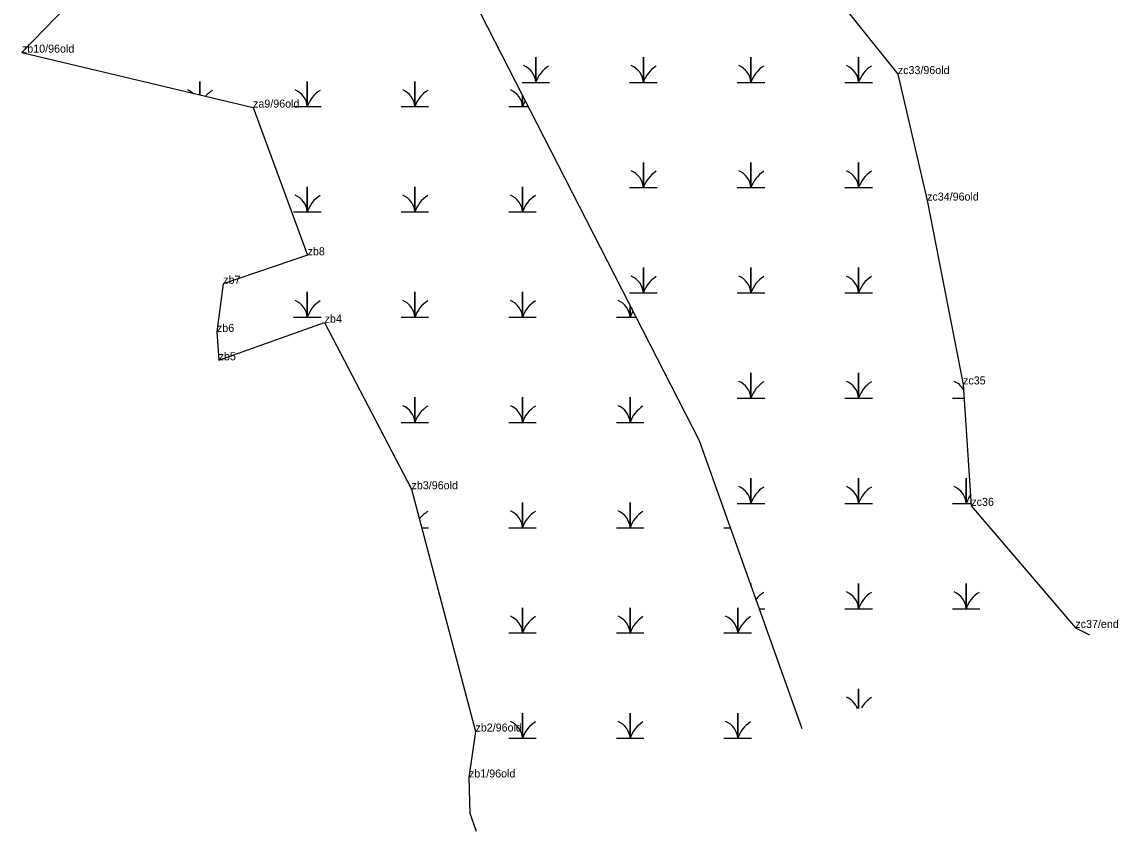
# Model space of a CAD drawing. Extents: x 2072529 to 2268796, y 436423 to 470397.
# Drawn here: x 2252087 to 2252772, y 437840 to 438346 of the extents above; entities that cross this region are included whole.
import ezdxf

# ---------------------------------------------------------------- set-up
doc = ezdxf.new("R2010")
doc.units = 0
for name, color, linetype in [('Exist Environmental Wetland Boundary', 7, 'Continuous'), ('Exist Environmental Wetland Boundary Cogo Comment', 7, 'Continuous'), ('Exist Environmental Wetland Boundary Cogo Point CELL', 7, 'Continuous'), ('Exist Hydro Jurisdictional Stream or Body of Water NEU Mitigable', 7, 'Continuous'), ('Exist Hydro Swamp or Marsh', 7, 'Continuous')]:
    doc.layers.add(name, color=color, linetype=linetype)

msp = doc.modelspace()

# ---------------------------------------------------------------- linework, layer by layer
at = {"layer": 'Exist Environmental Wetland Boundary'}
for points in [[(2252602.41, 438934.42), (2252617.06, 438839.42), (2252682.76, 438724.15), (2252702.34, 438698.78), (2252666.6, 438658.16), (2252617.07, 438534.58), (2252572.12, 438523.42), (2252588.63, 438438.61), (2252585.9, 438374.2), (2252634.63, 438313.22), (2252652.92, 438234.16), (2252675.4, 438119.23), (2252680.55, 438043.34), (2252745.58, 437967.01), (2252754.42, 437962.79)], [(2252129.61, 438370.68), (2252087.24, 438326.64), (2252231.67, 438292.27), (2252265.76, 438199.96), (2252213.02, 438182.13), (2252209.12, 438152.05), (2252210.2, 438134.32), (2252276.43, 438157.85), (2252330.72, 438053.7), (2252370.68, 437902.26), (2252366.64, 437873.55), (2252367.26, 437851.27), (2252371.21, 437840.04)]]:
    msp.add_lwpolyline(points, dxfattribs=at)
at = {"layer": 'Exist Environmental Wetland Boundary Cogo Point CELL'}
for p, q in [((2252087.24, 438326.64), (2252087.24, 438326.64)), ((2252634.63, 438313.22), (2252634.63, 438313.22)), ((2252231.67, 438292.27), (2252231.67, 438292.27)), ((2252652.92, 438234.16), (2252652.92, 438234.16)), ((2252265.76, 438199.96), (2252265.76, 438199.96)), ((2252213.02, 438182.13), (2252213.02, 438182.13)), ((2252276.43, 438157.85), (2252276.43, 438157.85)), ((2252209.12, 438152.05), (2252209.12, 438152.05)), ((2252210.2, 438134.32), (2252210.2, 438134.32)), ((2252675.4, 438119.23), (2252675.4, 438119.23)), ((2252330.72, 438053.7), (2252330.72, 438053.7)), ((2252680.55, 438043.34), (2252680.55, 438043.34)), ((2252745.58, 437967.01), (2252745.58, 437967.01)), ((2252370.68, 437902.26), (2252370.68, 437902.26)), ((2252366.64, 437873.55), (2252366.64, 437873.55))]:
    msp.add_line(p, q, dxfattribs=at)
at = {"layer": 'Exist Hydro Jurisdictional Stream or Body of Water NEU Mitigable'}
for p, q in [((2252369.23, 438360.31), (2252510.45, 438084.11)), ((2252510.45, 438084.11), (2252574.64, 437904.25))]:
    msp.add_line(p, q, dxfattribs=at)
at = {"layer": 'Exist Hydro Swamp or Marsh'}
for points in [[(2252399.77, 438308.05), (2252408.37, 438308.05), (2252408.37, 438323.83), (2252408.37, 438308.05), (2252416.97, 438308.05)], [(2252467.02, 438308.05), (2252475.62, 438308.05), (2252475.62, 438323.83), (2252475.62, 438308.05), (2252484.22, 438308.05)], [(2252534.27, 438308.05), (2252542.87, 438308.05), (2252542.87, 438323.83), (2252542.87, 438308.05), (2252551.47, 438308.05)], [(2252601.52, 438308.05), (2252610.12, 438308.05), (2252610.12, 438323.83), (2252610.12, 438308.05), (2252618.72, 438308.05)], [(2252198.33, 438300.2), (2252198.33, 438308.64), (2252198.33, 438300.2)], [(2252256.98, 438292.86), (2252265.58, 438292.86), (2252265.58, 438308.64), (2252265.58, 438292.86), (2252274.18, 438292.86)], [(2252324.23, 438292.86), (2252332.83, 438292.86), (2252332.83, 438308.64), (2252332.83, 438292.86), (2252341.43, 438292.86)], [(2252391.48, 438292.86), (2252400.08, 438292.86), (2252400.08, 438299.97)], [(2252400.08, 438299.97), (2252400.08, 438292.86), (2252403.72, 438292.86)], [(2252467.02, 438242.25), (2252475.62, 438242.25), (2252475.62, 438258.03), (2252475.62, 438242.25), (2252484.22, 438242.25)], [(2252534.27, 438242.25), (2252542.87, 438242.25), (2252542.87, 438258.03), (2252542.87, 438242.25), (2252551.47, 438242.25)], [(2252601.52, 438242.25), (2252610.12, 438242.25), (2252610.12, 438258.03), (2252610.12, 438242.25), (2252618.72, 438242.25)], [(2252256.98, 438227.06), (2252265.58, 438227.06), (2252265.58, 438242.84), (2252265.58, 438227.06), (2252274.18, 438227.06)], [(2252324.23, 438227.06), (2252332.83, 438227.06), (2252332.83, 438242.84), (2252332.83, 438227.06), (2252341.43, 438227.06)], [(2252391.48, 438227.06), (2252400.08, 438227.06), (2252400.08, 438242.84), (2252400.08, 438227.06), (2252408.68, 438227.06)], [(2252467.02, 438176.45), (2252475.62, 438176.45), (2252475.62, 438192.23), (2252475.62, 438176.45), (2252484.22, 438176.45)], [(2252534.27, 438176.45), (2252542.87, 438176.45), (2252542.87, 438192.23), (2252542.87, 438176.45), (2252551.47, 438176.45)], [(2252601.52, 438176.45), (2252610.12, 438176.45), (2252610.12, 438192.23), (2252610.12, 438176.45), (2252618.72, 438176.45)], [(2252256.98, 438161.26), (2252265.58, 438161.26), (2252265.58, 438177.04), (2252265.58, 438161.26), (2252274.18, 438161.26)], [(2252324.23, 438161.26), (2252332.83, 438161.26), (2252332.83, 438177.04), (2252332.83, 438161.26), (2252341.43, 438161.26)], [(2252391.48, 438161.26), (2252400.08, 438161.26), (2252400.08, 438177.04), (2252400.08, 438161.26), (2252408.68, 438161.26)], [(2252458.73, 438161.26), (2252467.33, 438161.26), (2252467.33, 438168.44)], [(2252467.33, 438168.44), (2252467.33, 438161.26), (2252471.01, 438161.26)], [(2252534.27, 438110.65), (2252542.87, 438110.65), (2252542.87, 438126.43), (2252542.87, 438110.65), (2252551.47, 438110.65)], [(2252601.52, 438110.65), (2252610.12, 438110.65), (2252610.12, 438126.43), (2252610.12, 438110.65), (2252618.72, 438110.65)], [(2252324.23, 438095.46), (2252332.83, 438095.46), (2252332.83, 438111.24), (2252332.83, 438095.46), (2252341.43, 438095.46)], [(2252391.48, 438095.46), (2252400.08, 438095.46), (2252400.08, 438111.24), (2252400.08, 438095.46), (2252408.68, 438095.46)], [(2252458.73, 438095.46), (2252467.33, 438095.46), (2252467.33, 438111.24), (2252467.33, 438095.46), (2252475.93, 438095.46)], [(2252668.77, 438110.65), (2252675.98, 438110.65)], [(2252534.27, 438044.85), (2252542.87, 438044.85), (2252542.87, 438060.63), (2252542.87, 438044.85), (2252551.47, 438044.85)], [(2252601.52, 438044.85), (2252610.12, 438044.85), (2252610.12, 438060.63), (2252610.12, 438044.85), (2252618.72, 438044.85)], [(2252668.77, 438044.85), (2252677.37, 438044.85), (2252677.37, 438060.63), (2252677.37, 438044.85), (2252680.45, 438044.85)], [(2252391.48, 438029.66), (2252400.08, 438029.66), (2252400.08, 438045.44), (2252400.08, 438029.66), (2252408.68, 438029.66)], [(2252458.73, 438029.66), (2252467.33, 438029.66), (2252467.33, 438045.44), (2252467.33, 438029.66), (2252475.93, 438029.66)], [(2252337.07, 438029.66), (2252341.43, 438029.66)], [(2252525.98, 438029.66), (2252529.88, 438029.66)], [(2252542.87, 437993.27), (2252542.87, 437994.83), (2252542.87, 437993.27)], [(2252601.52, 437979.05), (2252610.12, 437979.05), (2252610.12, 437994.83), (2252610.12, 437979.05), (2252618.72, 437979.05)], [(2252668.77, 437979.05), (2252677.37, 437979.05), (2252677.37, 437994.83), (2252677.37, 437979.05), (2252685.97, 437979.05)], [(2252391.48, 437963.86), (2252400.08, 437963.86), (2252400.08, 437979.64), (2252400.08, 437963.86), (2252408.68, 437963.86)], [(2252458.73, 437963.86), (2252467.33, 437963.86), (2252467.33, 437979.64), (2252467.33, 437963.86), (2252475.93, 437963.86)], [(2252525.98, 437963.86), (2252534.58, 437963.86), (2252534.58, 437979.64), (2252534.58, 437963.86), (2252543.18, 437963.86)], [(2252547.94, 437979.05), (2252551.47, 437979.05)], [(2252610.12, 437916.57), (2252610.12, 437929.03), (2252610.12, 437916.57)], [(2252391.48, 437898.06), (2252400.08, 437898.06), (2252400.08, 437913.84), (2252400.08, 437898.06), (2252408.68, 437898.06)], [(2252458.73, 437898.06), (2252467.33, 437898.06), (2252467.33, 437913.84), (2252467.33, 437898.06), (2252475.93, 437898.06)], [(2252525.98, 437898.06), (2252534.58, 437898.06), (2252534.58, 437913.84), (2252534.58, 437898.06), (2252543.18, 437898.06)]]:
    msp.add_lwpolyline(points, dxfattribs=at)
for centre, radius, start, end in [((2252396.1, 438307.17), 12.3, 4.14034, 67.53497), ((2252426.61, 438301.99), 19.22, 122.12745, 161.62219), ((2252463.35, 438307.17), 12.3, 4.14034, 67.53497), ((2252493.86, 438301.99), 19.22, 122.12745, 161.62219), ((2252530.6, 438307.17), 12.3, 4.14034, 67.53497), ((2252561.11, 438301.99), 19.22, 122.12745, 161.62219), ((2252597.85, 438307.17), 12.3, 4.14034, 67.53497), ((2252628.36, 438301.99), 19.22, 122.12745, 161.62219), ((2252186.07, 438291.97), 12.3, 48.53972, 67.53497), ((2252216.57, 438286.79), 19.22, 122.12745, 139.30029), ((2252253.32, 438291.97), 12.3, 4.14034, 67.53497), ((2252283.82, 438286.79), 19.22, 122.12745, 161.62219), ((2252320.57, 438291.97), 12.3, 4.14034, 67.53497), ((2252351.07, 438286.79), 19.22, 122.12745, 161.62219), ((2252387.82, 438291.97), 12.3, 4.14034, 67.53497), ((2252418.32, 438286.79), 19.22, 149.27882, 161.62219), ((2252463.35, 438241.37), 12.3, 4.14034, 67.53497), ((2252493.86, 438236.19), 19.22, 122.12745, 161.62219), ((2252530.6, 438241.37), 12.3, 4.14034, 67.53497), ((2252561.11, 438236.19), 19.22, 122.12745, 161.62219), ((2252597.85, 438241.37), 12.3, 4.14034, 67.53497), ((2252628.36, 438236.19), 19.22, 122.12745, 161.62219), ((2252253.32, 438226.17), 12.3, 4.14034, 67.53497), ((2252283.82, 438220.99), 19.22, 122.12745, 161.62219), ((2252320.57, 438226.17), 12.3, 4.14034, 67.53497), ((2252351.07, 438220.99), 19.22, 122.12745, 161.62219), ((2252387.82, 438226.17), 12.3, 4.14034, 67.53497), ((2252418.32, 438220.99), 19.22, 122.12745, 161.62219), ((2252463.35, 438175.57), 12.3, 4.14034, 67.53497), ((2252493.86, 438170.39), 19.22, 122.12745, 161.62219), ((2252530.6, 438175.57), 12.3, 4.14034, 67.53497), ((2252561.11, 438170.39), 19.22, 122.12745, 161.62219), ((2252597.85, 438175.57), 12.3, 4.14034, 67.53497), ((2252628.36, 438170.39), 19.22, 122.12745, 161.62219), ((2252253.32, 438160.37), 12.3, 4.14034, 67.53497), ((2252283.82, 438155.19), 19.22, 122.12745, 161.62219), ((2252320.57, 438160.37), 12.3, 4.14034, 67.53497), ((2252351.07, 438155.19), 19.22, 122.12745, 161.62219), ((2252387.82, 438160.37), 12.3, 4.14034, 67.53497), ((2252418.32, 438155.19), 19.22, 122.12745, 161.62219), ((2252455.07, 438160.37), 12.3, 4.14034, 67.53497), ((2252485.57, 438155.19), 19.22, 149.17318, 161.62219), ((2252530.6, 438109.77), 12.3, 4.14034, 67.53497), ((2252561.11, 438104.59), 19.22, 122.12745, 161.62219), ((2252597.85, 438109.77), 12.3, 4.14034, 67.53497), ((2252628.36, 438104.59), 19.22, 122.12745, 161.62219), ((2252665.1, 438109.77), 12.3, 31.28703, 67.53497), ((2252320.57, 438094.57), 12.3, 4.14034, 67.53497), ((2252351.07, 438089.39), 19.22, 122.12745, 161.62219), ((2252387.82, 438094.57), 12.3, 4.14034, 67.53497), ((2252418.32, 438089.39), 19.22, 122.12745, 161.62219), ((2252455.07, 438094.57), 12.3, 4.14034, 67.53497), ((2252485.57, 438089.39), 19.22, 122.12745, 161.62219), ((2252530.6, 438043.97), 12.3, 4.14034, 67.53497), ((2252561.11, 438038.79), 19.22, 122.12745, 161.62219), ((2252597.85, 438043.97), 12.3, 4.14034, 67.53497), ((2252628.36, 438038.79), 19.22, 122.12745, 161.62219), ((2252665.1, 438043.97), 12.3, 4.14034, 67.53497), ((2252695.61, 438038.79), 19.22, 143.85097, 161.62219), ((2252351.07, 438023.59), 19.22, 122.12745, 143.40047), ((2252387.82, 438028.77), 12.3, 4.14034, 67.53497), ((2252418.32, 438023.59), 19.22, 122.12745, 161.62219), ((2252455.07, 438028.77), 12.3, 4.14034, 67.53497), ((2252485.57, 438023.59), 19.22, 122.12745, 161.62219), ((2252561.11, 437972.99), 19.22, 122.12745, 142.26723), ((2252597.85, 437978.17), 12.3, 4.14034, 67.53497), ((2252628.36, 437972.99), 19.22, 122.12745, 161.62219), ((2252665.1, 437978.17), 12.3, 4.14034, 67.53497), ((2252695.61, 437972.99), 19.22, 122.12745, 161.62219), ((2252387.82, 437962.97), 12.3, 4.14034, 67.53497), ((2252418.32, 437957.79), 19.22, 122.12745, 161.62219), ((2252455.07, 437962.97), 12.3, 4.14034, 67.53497), ((2252485.57, 437957.79), 19.22, 122.12745, 161.62219), ((2252522.32, 437962.97), 12.3, 4.14034, 67.53497), ((2252552.82, 437957.79), 19.22, 122.12745, 161.62219), ((2252597.85, 437912.37), 12.3, 18.96283, 67.53497), ((2252628.36, 437907.19), 19.22, 122.12745, 148.83785), ((2252387.82, 437897.17), 12.3, 4.14034, 67.53497), ((2252418.32, 437891.99), 19.22, 122.12745, 161.62219), ((2252455.07, 437897.17), 12.3, 4.14034, 67.53497), ((2252485.57, 437891.99), 19.22, 122.12745, 161.62219), ((2252522.32, 437897.17), 12.3, 4.14034, 67.53497), ((2252552.82, 437891.99), 19.22, 122.12745, 161.62219)]:
    msp.add_arc(centre, radius, start, end, dxfattribs=at)

# ---------------------------------------------------------------- texts
at = {"layer": 'Exist Environmental Wetland Boundary Cogo Comment'}
for s, p in [('zb10/96old', (2252087.24, 438326.64)), ('zc33/96old', (2252634.63, 438313.22)), ('za9/96old', (2252231.67, 438292.27)), ('zc34/96old', (2252652.92, 438234.16)), ('zb8', (2252265.76, 438199.96)), ('zb7', (2252213.02, 438182.13)), ('zb4', (2252276.43, 438157.85)), ('zb6', (2252209.12, 438152.05)), ('zb5', (2252210.2, 438134.32)), ('zc35', (2252675.4, 438119.23)), ('zb3/96old', (2252330.72, 438053.7)), ('zc36', (2252680.55, 438043.34)), ('zc37/end', (2252745.58, 437967.01)), ('zb2/96old', (2252370.68, 437902.26)), ('zb1/96old', (2252366.64, 437873.55))]:
    msp.add_text(s, height=5, dxfattribs=at).set_placement(p)

doc.saveas('drawing.dxf')
